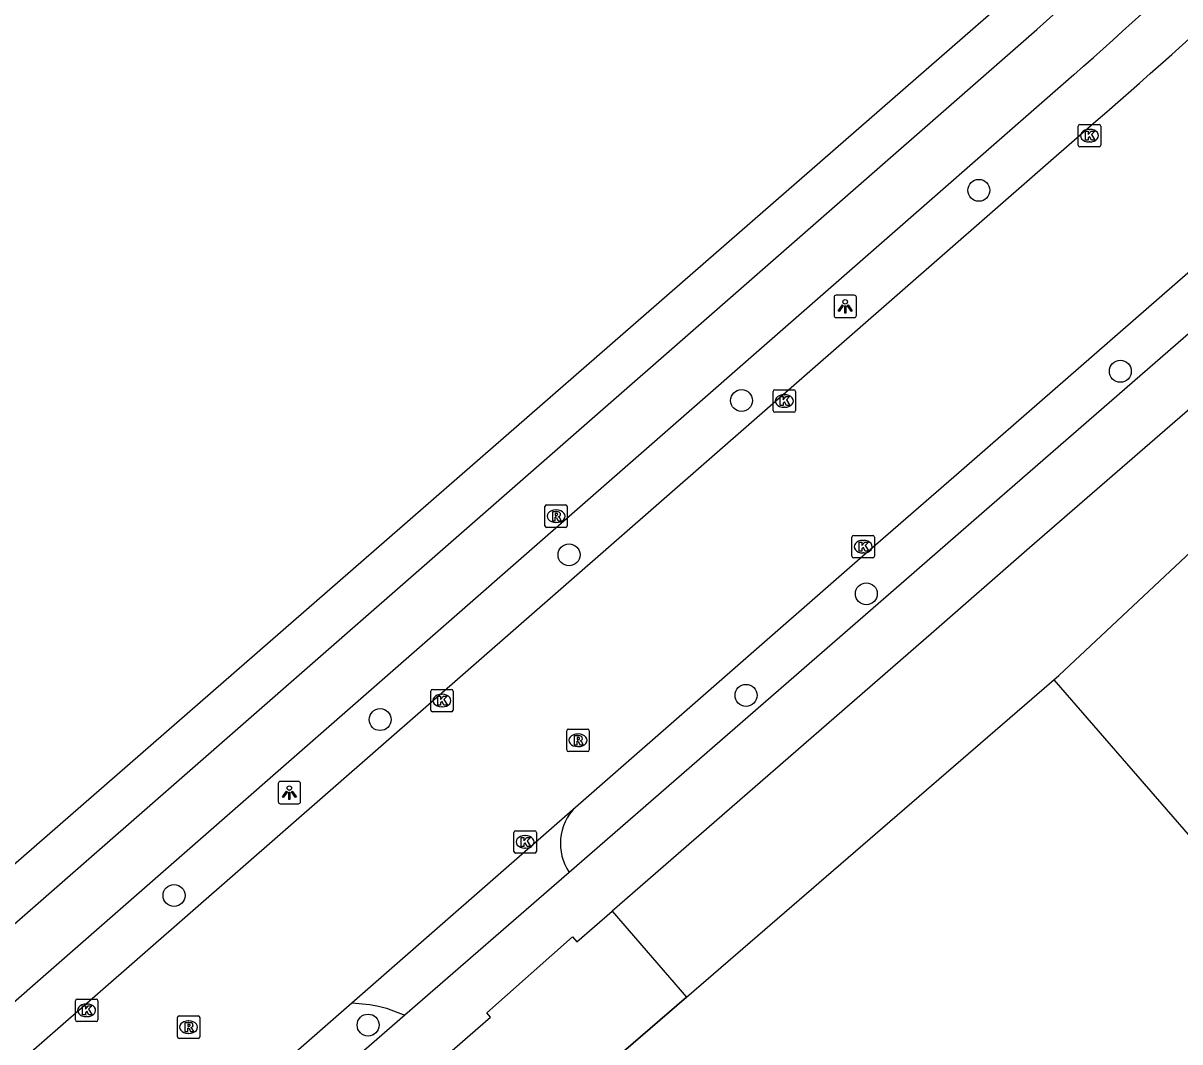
# Model space of a CAD drawing. Extents: x 156141 to 158132, y 385651 to 388399.
# Drawn here: x 156805.5 to 156857.1, y 387130.8 to 387176.2 of the extents above; entities that cross this region are included whole.
import ezdxf

# ---------------------------------------------------------------- set-up
doc = ezdxf.new("R2010")
doc.units = 0
for name, color, linetype in [('IMGEO_Berm_groen', 7, 'Continuous'), ('IMGEO_Boom', 7, 'Continuous'), ('IMGEO_Fietspad_gesloten', 7, 'Continuous'), ('IMGEO_Groenvoorziening', 7, 'Continuous'), ('IMGEO_Hek', 7, 'Continuous'), ('IMGEO_Kolk', 7, 'Continuous'), ('IMGEO_Lichtpunt', 7, 'Continuous'), ('IMGEO_Rijbaan_lokaal_gesloten', 7, 'Continuous'), ('IMGEO_Rijbaan_lokaal_open', 7, 'Continuous'), ('IMGEO_Rioolput', 7, 'Continuous')]:
    doc.layers.add(name, color=color, linetype=linetype)

msp = doc.modelspace()

# ---------------------------------------------------------------- linework, layer by layer
at = {"layer": 'IMGEO_Berm_groen'}
msp.add_lwpolyline([(156835.086, 387132.811), (156851.666, 387147.134), (156897.9, 387190.476)], dxfattribs=at)
at = {"layer": 'IMGEO_Boom'}
for centre in [(156848.108, 387168.744), (156854.408, 387160.684), (156837.539, 387159.38), (156829.857, 387152.506), (156843.097, 387150.773), (156837.74, 387146.248), (156821.444, 387145.17), (156812.267, 387137.336), (156820.909, 387131.562)]:
    msp.add_circle(centre, 0.489, dxfattribs=at)
at = {"layer": 'IMGEO_Fietspad_gesloten'}
for points in [[(156727.837, 387068.427), (156757.332, 387094.231), (156850.697, 387175.913)], [(156852.339, 387173.894), (156759.081, 387092.271), (156729.577, 387066.448)], [(156867.215, 387170.848), (156848.685, 387154.732), (156844.304, 387150.913), (156829.866, 387138.366)], [(156868.887, 387168.89), (156850.367, 387152.82), (156845.991, 387148.989), (156831.778, 387136.631)], [(156822.547, 387132.006), (156766.834, 387083.591)]]:
    msp.add_lwpolyline(points, dxfattribs=at)
for centre, radius, start, end in [((156681.954, 387366.12), 254.269, 311.57796, 315.71718), ((156689.938, 387358.352), 245.761, 311.36138, 315.69566)]:
    msp.add_arc(centre, radius, start, end, dxfattribs=at)
at = {"layer": 'IMGEO_Groenvoorziening'}
msp.add_lwpolyline([(156638.627, 387085.663), (156645.142, 387078.614), (156651.789, 387085.454), (156679.468, 387053.513), (156681.069, 387051.505), (156683.111, 387050.12), (156685.312, 387049.372), (156687.718, 387048.804), (156690.169, 387048.6), (156692.529, 387048.748), (156694.934, 387049.269), (156697.328, 387049.723), (156699.575, 387050.722), (156701.799, 387051.675), (156704.113, 387052.673), (156706.156, 387053.581), (156708.334, 387054.92), (156710.399, 387056.282), (156712.246, 387057.767), (156755.908, 387095.825), (156856.271, 387183.304)], dxfattribs=at)
at = {"layer": 'IMGEO_Hek'}
for points in [[(156897.9, 387190.476), (156851.666, 387147.134)], [(156755.908, 387095.825), (156856.271, 387183.304)], [(156835.086, 387132.811), (156851.666, 387147.134)], [(156851.443, 387146.941), (156921.519, 387066.268)], [(156827.432, 387126.2), (156835.086, 387132.811)]]:
    msp.add_lwpolyline(points, dxfattribs=at)
at = {"layer": 'IMGEO_Kolk'}
for p, q in [((156852.534, 387170.752), (156852.534, 387171.604)), ((156852.609, 387171.678), (156853.461, 387171.678)), ((156853.535, 387171.604), (156853.535, 387170.752)), ((156853.022, 387171.458), (156853.047, 387171.458)), ((156853.461, 387170.678), (156852.609, 387170.678)), ((156853.045, 387170.898), (156853.02, 387170.898)), ((156838.944, 387158.934), (156838.944, 387159.786)), ((156839.019, 387159.86), (156839.871, 387159.86)), ((156839.945, 387159.786), (156839.945, 387158.934)), ((156839.432, 387159.64), (156839.457, 387159.64)), ((156839.871, 387158.86), (156839.019, 387158.86)), ((156839.455, 387159.08), (156839.43, 387159.08)), ((156842.456, 387152.445), (156842.456, 387153.297)), ((156842.531, 387153.371), (156843.383, 387153.371)), ((156842.944, 387153.151), (156842.969, 387153.151)), ((156843.457, 387153.297), (156843.457, 387152.445)), ((156842.967, 387152.591), (156842.942, 387152.591)), ((156843.383, 387152.371), (156842.531, 387152.371)), ((156823.695, 387145.59), (156823.695, 387146.442)), ((156823.77, 387146.516), (156824.622, 387146.516)), ((156824.183, 387146.296), (156824.208, 387146.296)), ((156824.696, 387146.442), (156824.696, 387145.59)), ((156824.622, 387145.516), (156823.77, 387145.516)), ((156824.206, 387145.736), (156824.181, 387145.736)), ((156827.401, 387139.295), (156827.401, 387140.147)), ((156827.476, 387140.221), (156828.328, 387140.221)), ((156828.402, 387140.147), (156828.402, 387139.295)), ((156827.889, 387140.001), (156827.914, 387140.001)), ((156828.328, 387139.221), (156827.476, 387139.221)), ((156827.912, 387139.441), (156827.887, 387139.441)), ((156807.872, 387131.792), (156807.872, 387132.644)), ((156807.947, 387132.718), (156808.799, 387132.718)), ((156808.36, 387132.498), (156808.385, 387132.498)), ((156808.873, 387132.644), (156808.873, 387131.792)), ((156808.383, 387131.938), (156808.358, 387131.938)), ((156808.799, 387131.718), (156807.947, 387131.718))]:
    msp.add_line(p, q, dxfattribs=at)
for points in [[(156852.534, 387170.752), (156852.534, 387171.604)], [(156852.609, 387171.678), (156853.461, 387171.678)], [(156853.535, 387171.604), (156853.535, 387170.752)], [(156852.855, 387171.378), (156852.978, 387171.378), (156852.978, 387171.227), (156853.108, 387171.378), (156853.272, 387171.378), (156853.126, 387171.227), (156853.279, 387170.978), (156853.127, 387170.978), (156853.042, 387171.142), (156852.978, 387171.075), (156852.978, 387170.978), (156852.855, 387170.978), (156852.855, 387171.378)], [(156853.461, 387170.678), (156852.609, 387170.678)], [(156838.944, 387158.934), (156838.944, 387159.786)], [(156839.019, 387159.86), (156839.871, 387159.86)], [(156839.945, 387159.786), (156839.945, 387158.934)], [(156839.265, 387159.56), (156839.388, 387159.56), (156839.388, 387159.409), (156839.518, 387159.56), (156839.682, 387159.56), (156839.536, 387159.409), (156839.689, 387159.16), (156839.537, 387159.16), (156839.452, 387159.324), (156839.388, 387159.257), (156839.388, 387159.16), (156839.265, 387159.16), (156839.265, 387159.56)], [(156839.871, 387158.86), (156839.019, 387158.86)], [(156842.456, 387152.445), (156842.456, 387153.297)], [(156842.531, 387153.371), (156843.383, 387153.371)], [(156842.777, 387153.071), (156842.9, 387153.071), (156842.9, 387152.92), (156843.03, 387153.071), (156843.194, 387153.071), (156843.048, 387152.92), (156843.201, 387152.671), (156843.049, 387152.671), (156842.964, 387152.835), (156842.9, 387152.768), (156842.9, 387152.671), (156842.777, 387152.671), (156842.777, 387153.071)], [(156843.457, 387153.297), (156843.457, 387152.445)], [(156843.383, 387152.371), (156842.531, 387152.371)], [(156823.695, 387145.59), (156823.695, 387146.442)], [(156823.77, 387146.516), (156824.622, 387146.516)], [(156824.696, 387146.442), (156824.696, 387145.59)], [(156824.016, 387146.216), (156824.139, 387146.216), (156824.139, 387146.065), (156824.269, 387146.216), (156824.433, 387146.216), (156824.287, 387146.065), (156824.44, 387145.816), (156824.288, 387145.816), (156824.203, 387145.98), (156824.139, 387145.913), (156824.139, 387145.816), (156824.016, 387145.816), (156824.016, 387146.216)], [(156824.622, 387145.516), (156823.77, 387145.516)], [(156827.401, 387139.295), (156827.401, 387140.147)], [(156827.476, 387140.221), (156828.328, 387140.221)], [(156828.402, 387140.147), (156828.402, 387139.295)], [(156827.722, 387139.921), (156827.845, 387139.921), (156827.845, 387139.77), (156827.975, 387139.921), (156828.139, 387139.921), (156827.993, 387139.77), (156828.146, 387139.521), (156827.994, 387139.521), (156827.909, 387139.685), (156827.845, 387139.618), (156827.845, 387139.521), (156827.722, 387139.521), (156827.722, 387139.921)], [(156828.328, 387139.221), (156827.476, 387139.221)], [(156807.872, 387131.792), (156807.872, 387132.644)], [(156807.947, 387132.718), (156808.799, 387132.718)], [(156808.193, 387132.418), (156808.316, 387132.418), (156808.316, 387132.267), (156808.446, 387132.418), (156808.61, 387132.418), (156808.464, 387132.267), (156808.617, 387132.018), (156808.465, 387132.018), (156808.38, 387132.182), (156808.316, 387132.115), (156808.316, 387132.018), (156808.193, 387132.018), (156808.193, 387132.418)], [(156808.873, 387132.644), (156808.873, 387131.792)], [(156808.799, 387131.718), (156807.947, 387131.718)]]:
    msp.add_lwpolyline(points, dxfattribs=at)
for centre, start, end in [((156852.611, 387171.602), 91.552, 178.448), ((156852.611, 387171.602), 91.552, 178.448), ((156853.459, 387171.602), 1.552, 88.448), ((156853.459, 387171.602), 1.552, 88.448), ((156852.611, 387170.754), 181.552, 268.448), ((156852.611, 387170.754), 181.552, 268.448), ((156853.459, 387170.754), 271.552, 358.448), ((156853.459, 387170.754), 271.552, 358.448), ((156839.021, 387159.784), 91.552, 178.448), ((156839.021, 387159.784), 91.552, 178.448), ((156839.869, 387159.784), 1.552, 88.448), ((156839.869, 387159.784), 1.552, 88.448), ((156839.021, 387158.936), 181.552, 268.448), ((156839.021, 387158.936), 181.552, 268.448), ((156839.869, 387158.936), 271.552, 358.448), ((156839.869, 387158.936), 271.552, 358.448), ((156842.533, 387153.295), 91.552, 178.448), ((156842.533, 387153.295), 91.552, 178.448), ((156843.381, 387153.295), 1.552, 88.448), ((156843.381, 387153.295), 1.552, 88.448), ((156842.533, 387152.447), 181.552, 268.448), ((156842.533, 387152.447), 181.552, 268.448), ((156843.381, 387152.447), 271.552, 358.448), ((156843.381, 387152.447), 271.552, 358.448), ((156823.772, 387146.44), 91.552, 178.448), ((156823.772, 387146.44), 91.552, 178.448), ((156824.62, 387146.44), 1.552, 88.448), ((156824.62, 387146.44), 1.552, 88.448), ((156823.772, 387145.592), 181.552, 268.448), ((156823.772, 387145.592), 181.552, 268.448), ((156824.62, 387145.592), 271.552, 358.448), ((156824.62, 387145.592), 271.552, 358.448), ((156827.478, 387140.145), 91.552, 178.448), ((156827.478, 387140.145), 91.552, 178.448), ((156828.326, 387140.145), 1.552, 88.448), ((156828.326, 387140.145), 1.552, 88.448), ((156827.478, 387139.297), 181.552, 268.448), ((156827.478, 387139.297), 181.552, 268.448), ((156828.326, 387139.297), 271.552, 358.448), ((156828.326, 387139.297), 271.552, 358.448), ((156807.949, 387132.642), 91.552, 178.448), ((156807.949, 387132.642), 91.552, 178.448), ((156808.797, 387132.642), 1.552, 88.448), ((156808.797, 387132.642), 1.552, 88.448), ((156807.949, 387131.794), 181.552, 268.448), ((156807.949, 387131.794), 181.552, 268.448), ((156808.797, 387131.794), 271.552, 358.448), ((156808.797, 387131.794), 271.552, 358.448)]:
    msp.add_arc(centre, 0.0765, start, end, dxfattribs=at)
for centre, major_axis, ratio, start_param, end_param in [((156853.021, 387171.178), (-0.387, 0.002), 0.722429, 4.712389, 7.853982), ((156853.046, 387171.178), (-0.39, 0.002), 0.717154, 1.570796, 4.712389), ((156839.431, 387159.36), (-0.387, 0.002), 0.722429, 4.712389, 7.853982), ((156839.456, 387159.36), (-0.39, 0.002), 0.717154, 1.570796, 4.712389), ((156842.943, 387152.871), (-0.387, 0.002), 0.722429, 4.712389, 7.853982), ((156842.968, 387152.871), (-0.39, 0.002), 0.717154, 1.570796, 4.712389), ((156824.182, 387146.016), (-0.387, 0.002), 0.722429, 4.712389, 7.853982), ((156824.207, 387146.016), (-0.39, 0.002), 0.717154, 1.570796, 4.712389), ((156827.888, 387139.721), (-0.387, 0.002), 0.722429, 4.712389, 7.853982), ((156827.913, 387139.721), (-0.39, 0.002), 0.717154, 1.570796, 4.712389), ((156808.359, 387132.218), (-0.387, 0.002), 0.722429, 4.712389, 7.853982), ((156808.384, 387132.218), (-0.39, 0.002), 0.717154, 1.570796, 4.712389)]:
    msp.add_ellipse(centre, major_axis=major_axis, ratio=ratio, start_param=start_param, end_param=end_param, dxfattribs=at)
at = {"layer": 'IMGEO_Lichtpunt'}
for p, q in [((156841.658, 387163.979), (156841.658, 387163.172)), ((156841.658, 387163.979), (156841.658, 387163.172)), ((156842.56, 387164.074), (156841.752, 387164.074)), ((156842.56, 387164.074), (156841.752, 387164.074)), ((156842.654, 387163.172), (156842.654, 387163.979)), ((156842.654, 387163.172), (156842.654, 387163.979)), ((156841.752, 387163.078), (156842.56, 387163.078)), ((156841.752, 387163.078), (156842.56, 387163.078)), ((156816.904, 387142.321), (156816.904, 387141.514)), ((156816.904, 387142.321), (156816.904, 387141.514)), ((156817.806, 387142.416), (156816.998, 387142.416)), ((156817.806, 387142.416), (156816.998, 387142.416)), ((156817.9, 387141.514), (156817.9, 387142.321)), ((156817.9, 387141.514), (156817.9, 387142.321)), ((156816.998, 387141.42), (156817.806, 387141.42)), ((156816.998, 387141.42), (156817.806, 387141.42))]:
    msp.add_line(p, q, dxfattribs=at)
for points in [[(156842.032, 387163.643), (156842.071, 387163.615), (156841.883, 387163.353), (156841.845, 387163.38), (156842.032, 387163.643)], [(156842.134, 387163.595), (156842.181, 387163.595), (156842.181, 387163.273), (156842.134, 387163.273), (156842.134, 387163.595)], [(156842.244, 387163.615), (156842.282, 387163.642), (156842.469, 387163.38), (156842.43, 387163.352), (156842.244, 387163.615)], [(156817.278, 387141.985), (156817.317, 387141.957), (156817.129, 387141.695), (156817.091, 387141.722), (156817.278, 387141.985)], [(156817.38, 387141.937), (156817.427, 387141.937), (156817.427, 387141.615), (156817.38, 387141.615), (156817.38, 387141.937)], [(156817.49, 387141.957), (156817.528, 387141.984), (156817.715, 387141.722), (156817.676, 387141.694), (156817.49, 387141.957)]]:
    msp.add_lwpolyline(points, dxfattribs=at)
for centre in [(156842.157, 387163.777), (156817.403, 387142.119)]:
    msp.add_circle(centre, 0.0994, dxfattribs=at)
for centre, start, end in [((156841.752, 387163.979), 90, 180), ((156841.752, 387163.979), 90, 180), ((156842.56, 387163.979), 0, 90), ((156842.56, 387163.979), 0, 90), ((156841.752, 387163.172), 180, 270), ((156841.752, 387163.172), 180, 270), ((156842.56, 387163.172), 270, 0), ((156842.56, 387163.172), 270, 360), ((156816.998, 387142.321), 90, 180), ((156816.998, 387142.321), 90, 180), ((156817.806, 387142.321), 0, 90), ((156817.806, 387142.321), 0, 90), ((156816.998, 387141.514), 180, 270), ((156816.998, 387141.514), 180, 270), ((156817.806, 387141.514), 270, 0), ((156817.806, 387141.514), 270, 360)]:
    msp.add_arc(centre, 0.0946, start, end, dxfattribs=at)
at = {"layer": 'IMGEO_Rijbaan_lokaal_gesloten'}
for points in [[(156721.128, 387056.5), (156720.945, 387056.758), (156727.812, 387062.182), (156731.092, 387064.974), (156760.5, 387090.682), (156852.837, 387171.402)], [(156830.142, 387141.264), (156842.939, 387152.459), (156847.329, 387156.278), (156859.158, 387166.587)], [(156820.184, 387132.552), (156830.142, 387141.264)], [(156765.687, 387084.875), (156820.184, 387132.552)]]:
    msp.add_lwpolyline(points, dxfattribs=at)
msp.add_arc((156557.245, 387511.861), 450.874, 310.96502, 316.18995, dxfattribs=at)
at = {"layer": 'IMGEO_Rijbaan_lokaal_open'}
for points in [[(156829.866, 387138.366), (156822.547, 387132.006)], [(156824.084, 387129.946), (156826.352, 387131.917), (156826.191, 387132.103), (156830.015, 387135.49), (156830.209, 387135.267), (156831.778, 387136.631)], [(156831.778, 387136.631), (156835.086, 387132.811)], [(156820.184, 387132.552), (156820.984, 387132.482), (156821.378, 387132.412), (156821.727, 387132.314), (156822.547, 387132.006)], [(156835.086, 387132.811), (156827.432, 387126.2)]]:
    msp.add_lwpolyline(points, dxfattribs=at)
msp.add_arc((156831.754, 387139.648), 2.282, 134.9348, 214.1845, dxfattribs=at)
at = {"layer": 'IMGEO_Rioolput'}
for p, q in [((156828.779, 387153.802), (156828.779, 387154.654)), ((156828.854, 387154.728), (156829.706, 387154.728)), ((156829.78, 387154.654), (156829.78, 387153.802)), ((156829.267, 387154.508), (156829.292, 387154.508)), ((156829.706, 387153.728), (156828.854, 387153.728)), ((156829.29, 387153.948), (156829.265, 387153.948)), ((156829.83, 387144.748), (156830.682, 387144.748)), ((156829.755, 387143.822), (156829.755, 387144.674)), ((156830.243, 387144.528), (156830.268, 387144.528)), ((156830.756, 387144.674), (156830.756, 387143.822)), ((156830.682, 387143.748), (156829.83, 387143.748)), ((156830.266, 387143.968), (156830.241, 387143.968)), ((156812.414, 387131.044), (156812.414, 387131.896)), ((156812.489, 387131.97), (156813.341, 387131.97)), ((156813.415, 387131.896), (156813.415, 387131.044)), ((156812.902, 387131.75), (156812.927, 387131.75)), ((156813.341, 387130.97), (156812.489, 387130.97)), ((156812.925, 387131.19), (156812.9, 387131.19))]:
    msp.add_line(p, q, dxfattribs=at)
for points in [[(156828.779, 387153.802), (156828.779, 387154.654)], [(156828.854, 387154.728), (156829.706, 387154.728)], [(156829.78, 387154.654), (156829.78, 387153.802)], [(156829.368, 387154.426), (156829.116, 387154.428), (156829.116, 387154.028)], [(156829.116, 387154.028), (156829.24, 387154.028), (156829.24, 387154.19), (156829.251, 387154.19)], [(156829.294, 387154.347), (156829.24, 387154.347), (156829.24, 387154.266)], [(156829.24, 387154.266), (156829.292, 387154.266)], [(156829.298, 387154.161), (156829.369, 387154.028), (156829.509, 387154.028), (156829.444, 387154.154)], [(156829.706, 387153.728), (156828.854, 387153.728)], [(156829.83, 387144.748), (156830.682, 387144.748)], [(156829.755, 387143.822), (156829.755, 387144.674)], [(156830.344, 387144.446), (156830.092, 387144.448), (156830.092, 387144.048)], [(156830.27, 387144.367), (156830.216, 387144.367), (156830.216, 387144.286)], [(156830.216, 387144.286), (156830.268, 387144.286)], [(156830.756, 387144.674), (156830.756, 387143.822)], [(156830.682, 387143.748), (156829.83, 387143.748)], [(156830.092, 387144.048), (156830.216, 387144.048), (156830.216, 387144.21), (156830.227, 387144.21)], [(156830.274, 387144.181), (156830.345, 387144.048), (156830.485, 387144.048), (156830.42, 387144.174)], [(156812.414, 387131.044), (156812.414, 387131.896)], [(156812.489, 387131.97), (156813.341, 387131.97)], [(156813.415, 387131.896), (156813.415, 387131.044)], [(156813.003, 387131.668), (156812.751, 387131.67), (156812.751, 387131.27)], [(156812.751, 387131.27), (156812.875, 387131.27), (156812.875, 387131.432), (156812.886, 387131.432)], [(156812.929, 387131.589), (156812.875, 387131.589), (156812.875, 387131.508)], [(156812.875, 387131.508), (156812.927, 387131.508)], [(156812.933, 387131.403), (156813.004, 387131.27), (156813.144, 387131.27), (156813.079, 387131.396)], [(156813.341, 387130.97), (156812.489, 387130.97)]]:
    msp.add_lwpolyline(points, dxfattribs=at)
for centre, radius, start, end in [((156828.856, 387154.652), 0.0765, 91.552, 178.448), ((156828.856, 387154.652), 0.0765, 91.552, 178.448), ((156829.704, 387154.652), 0.0765, 1.552, 88.448), ((156829.704, 387154.652), 0.0765, 1.552, 88.448), ((156829.25, 387154.137), 0.0533, 26.0293, 88.6989), ((156829.276, 387154.455), 0.19, 274.7715, 282.9687), ((156829.3, 387154.251), 0.0964, 77.0061, 93.1865), ((156829.314, 387154.308), 0.0378, 276.6634, 79.6772), ((156829.367, 387154.316), 0.109, 350.3612, 89.416), ((156829.365, 387154.316), 0.112, 277.5842, 350.9817), ((156829.349, 387154.101), 0.108, 29.5134, 73.7905), ((156828.856, 387153.804), 0.0765, 181.552, 268.448), ((156828.856, 387153.804), 0.0765, 181.552, 268.448), ((156829.704, 387153.804), 0.0765, 271.552, 358.448), ((156829.704, 387153.804), 0.0765, 271.552, 358.448), ((156829.832, 387144.672), 0.0765, 91.552, 178.448), ((156829.832, 387144.672), 0.0765, 91.552, 178.448), ((156830.68, 387144.672), 0.0765, 1.552, 88.448), ((156830.68, 387144.672), 0.0765, 1.552, 88.448), ((156830.252, 387144.475), 0.19, 274.7715, 282.9687), ((156830.276, 387144.271), 0.0964, 77.0061, 93.1865), ((156830.29, 387144.328), 0.0378, 276.6634, 79.6772), ((156830.343, 387144.336), 0.109, 350.3612, 89.416), ((156830.341, 387144.336), 0.112, 277.5842, 350.9817), ((156830.325, 387144.121), 0.108, 29.5134, 73.7905), ((156829.832, 387143.824), 0.0765, 181.552, 268.448), ((156829.832, 387143.824), 0.0765, 181.552, 268.448), ((156830.226, 387144.157), 0.0533, 26.0293, 88.6989), ((156830.68, 387143.824), 0.0765, 271.552, 358.448), ((156830.68, 387143.824), 0.0765, 271.552, 358.448), ((156812.491, 387131.894), 0.0765, 91.552, 178.448), ((156812.491, 387131.894), 0.0765, 91.552, 178.448), ((156813.339, 387131.894), 0.0765, 1.552, 88.448), ((156813.339, 387131.894), 0.0765, 1.552, 88.448), ((156812.885, 387131.379), 0.0533, 26.0293, 88.6989), ((156812.911, 387131.697), 0.19, 274.7715, 282.9687), ((156812.935, 387131.493), 0.0964, 77.0061, 93.1865), ((156812.949, 387131.55), 0.0378, 276.6634, 79.6772), ((156813.002, 387131.558), 0.109, 350.3612, 89.416), ((156813, 387131.558), 0.112, 277.5842, 350.9817), ((156812.984, 387131.343), 0.108, 29.5134, 73.7905), ((156812.491, 387131.046), 0.0765, 181.552, 268.448), ((156812.491, 387131.046), 0.0765, 181.552, 268.448), ((156813.339, 387131.046), 0.0765, 271.552, 358.448), ((156813.339, 387131.046), 0.0765, 271.552, 358.448)]:
    msp.add_arc(centre, radius, start, end, dxfattribs=at)
for centre, major_axis, ratio, start_param, end_param in [((156829.266, 387154.228), (-0.387, 0.002), 0.722429, 4.712389, 7.853982), ((156829.291, 387154.228), (-0.39, 0.002), 0.717154, 1.570796, 4.712389), ((156830.242, 387144.248), (-0.387, 0.002), 0.722429, 4.712389, 7.853982), ((156830.267, 387144.248), (-0.39, 0.002), 0.717154, 1.570796, 4.712389), ((156812.901, 387131.47), (-0.387, 0.002), 0.722429, 4.712389, 7.853982), ((156812.926, 387131.47), (-0.39, 0.002), 0.717154, 1.570796, 4.712389)]:
    msp.add_ellipse(centre, major_axis=major_axis, ratio=ratio, start_param=start_param, end_param=end_param, dxfattribs=at)

doc.saveas('drawing.dxf')
